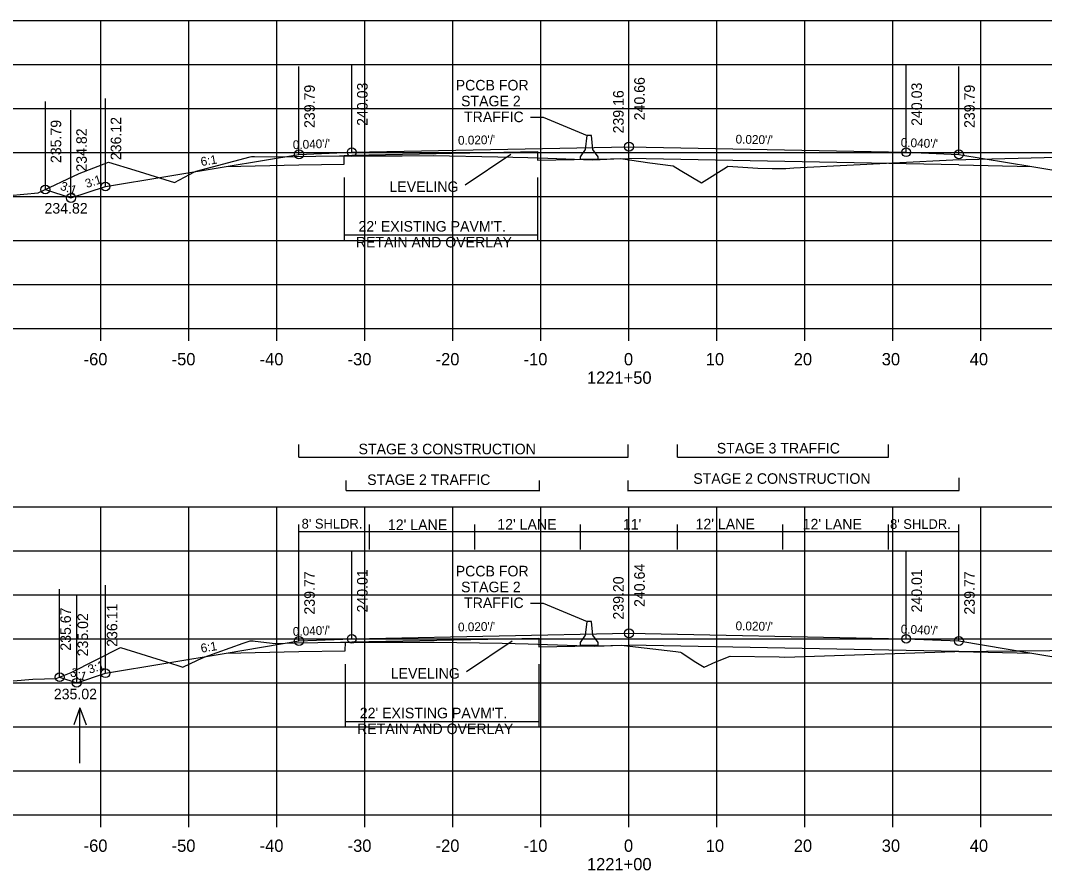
# Model space of a CAD drawing. Extents: x 1342547 to 1344156, y -1532351 to -1517216.
# Drawn here: x 1342633.7 to 1342750.1, y -1531910.8 to -1531814.2 of the extents above; entities that cross this region are included whole.
import ezdxf

# ---------------------------------------------------------------- set-up
doc = ezdxf.new("R2010")
doc.units = 0
for name, color, linetype in [('R_Alt Surface', 7, 'Continuous'), ('R_Axis', 7, 'Continuous'), ('R_Axis Annot', 7, 'Continuous'), ('R_Draft', 7, 'Continuous'), ('R_Exist Surface', 7, 'Continuous'), ('R_Fin Surface', 7, 'Continuous'), ('R_Grid', 7, 'Continuous'), ('R_MOT', 7, 'Continuous'), ('R_No Plot', 7, 'Continuous'), ('R_Water', 7, 'Continuous'), ('R_Water Annot', 7, 'Continuous'), ('R_Xsect Elev', 7, 'Continuous'), ('R_Xsect Slope', 7, 'Continuous')]:
    doc.layers.add(name, color=color, linetype=linetype)

msp = doc.modelspace()

# ---------------------------------------------------------------- linework, layer by layer
at = {"layer": 'R_Alt Surface'}
for points in [[(1342670.49, -1531830.5), (1342670.49, -1531829.51), (1342671.37, -1531829.48), (1342692.49, -1531829.06)], [(1342692.49, -1531829.06), (1342692.49, -1531830.06), (1342702.87, -1531829.85)], [(1342657.09, -1531830.76), (1342665.37, -1531830.6)], [(1342665.37, -1531830.6), (1342670.49, -1531830.5)], [(1342740.37, -1531830.6), (1342734.37, -1531830.48), (1342702.87, -1531829.85)], [(1342740.37, -1531830.6), (1342748.64, -1531830.76)], [(1342670.63, -1531885.81), (1342670.64, -1531884.82), (1342671.37, -1531884.79), (1342692.63, -1531884.37)], [(1342692.63, -1531884.37), (1342692.64, -1531885.37), (1342702.87, -1531885.16)], [(1342740.37, -1531885.91), (1342734.37, -1531885.79), (1342702.87, -1531885.16)], [(1342657.09, -1531886.08), (1342665.37, -1531885.91)], [(1342665.37, -1531885.91), (1342670.63, -1531885.81)], [(1342740.37, -1531885.91), (1342748.64, -1531886.08)]]:
    msp.add_lwpolyline(points, dxfattribs=at)
at = {"layer": 'R_Axis'}
for p, q in [((1342562.87, -1531849.17), (1342842.87, -1531849.17)), ((1342642.87, -1531850.57), (1342642.87, -1531849.17)), ((1342652.87, -1531850.57), (1342652.87, -1531849.17)), ((1342662.87, -1531850.57), (1342662.87, -1531849.17)), ((1342672.87, -1531850.57), (1342672.87, -1531849.17)), ((1342682.87, -1531850.57), (1342682.87, -1531849.17)), ((1342692.87, -1531850.57), (1342692.87, -1531849.17)), ((1342702.87, -1531850.57), (1342702.87, -1531849.17)), ((1342712.87, -1531850.57), (1342712.87, -1531849.17)), ((1342722.87, -1531850.57), (1342722.87, -1531849.17)), ((1342732.87, -1531850.57), (1342732.87, -1531849.17)), ((1342742.87, -1531850.57), (1342742.87, -1531849.17)), ((1342562.87, -1531904.47), (1342842.87, -1531904.47)), ((1342642.87, -1531905.87), (1342642.87, -1531904.47)), ((1342652.87, -1531905.87), (1342652.87, -1531904.47)), ((1342662.87, -1531905.87), (1342662.87, -1531904.47)), ((1342672.87, -1531905.87), (1342672.87, -1531904.47)), ((1342682.87, -1531905.87), (1342682.87, -1531904.47)), ((1342692.87, -1531905.87), (1342692.87, -1531904.47)), ((1342702.87, -1531905.87), (1342702.87, -1531904.47)), ((1342712.87, -1531905.87), (1342712.87, -1531904.47)), ((1342722.87, -1531905.87), (1342722.87, -1531904.47)), ((1342732.87, -1531905.87), (1342732.87, -1531904.47)), ((1342742.87, -1531905.87), (1342742.87, -1531904.47))]:
    msp.add_line(p, q, dxfattribs=at)
at = {"layer": 'R_Draft'}
for p, q in [((1342670.49, -1531832.01), (1342670.49, -1531839.21)), ((1342692.49, -1531832.01), (1342692.49, -1531839.21)), ((1342670.49, -1531838.54), (1342692.49, -1531838.54)), ((1342665.37, -1531863.8), (1342665.37, -1531862.37)), ((1342702.78, -1531863.8), (1342702.78, -1531862.37)), ((1342708.37, -1531863.8), (1342708.37, -1531862.37)), ((1342732.37, -1531863.8), (1342732.37, -1531862.37)), ((1342665.37, -1531863.8), (1342702.78, -1531863.8)), ((1342708.37, -1531863.8), (1342732.37, -1531863.8)), ((1342670.72, -1531867.6), (1342670.72, -1531866.45)), ((1342692.72, -1531867.69), (1342692.72, -1531866.45)), ((1342702.78, -1531867.69), (1342702.78, -1531866.45)), ((1342740.38, -1531867.6), (1342740.38, -1531866.17)), ((1342670.72, -1531867.6), (1342692.72, -1531867.6)), ((1342702.78, -1531867.6), (1342740.38, -1531867.6)), ((1342670.63, -1531887.33), (1342670.63, -1531894.52)), ((1342692.64, -1531887.33), (1342692.64, -1531894.52)), ((1342670.63, -1531893.85), (1342692.64, -1531893.85))]:
    msp.add_line(p, q, dxfattribs=at)
for points in [[(1342691.67, -1531825.16), (1342693.11, -1531825.16)], [(1342693.11, -1531825.16), (1342698.11, -1531827.24)], [(1342691.67, -1531880.39), (1342693.11, -1531880.39)], [(1342693.11, -1531880.39), (1342698.11, -1531882.47)]]:
    msp.add_lwpolyline(points, dxfattribs=at)
at = {"layer": 'R_Exist Surface'}
for points in [[(1342630.79, -1531834.21), (1342635.72, -1531833.78), (1342640.38, -1531831.56), (1342643.73, -1531830.29), (1342646.71, -1531831.17), (1342651.24, -1531832.58), (1342653.5, -1531831.37), (1342653.7, -1531831.29), (1342659.82, -1531829.67), (1342659.98, -1531829.62), (1342660.09, -1531829.62), (1342660.33, -1531829.63), (1342662.54, -1531829.68), (1342667.27, -1531829.61), (1342669.98, -1531829.57), (1342677.08, -1531829.55), (1342680.66, -1531829.53), (1342687.98, -1531829.68), (1342691.36, -1531829.75), (1342693.65, -1531829.83), (1342698.73, -1531830), (1342699.61, -1531829.97), (1342701.89, -1531829.88), (1342705.26, -1531830.34), (1342707.9, -1531830.7), (1342708.69, -1531831.18), (1342711.13, -1531832.63), (1342713.97, -1531830.84), (1342714.12, -1531830.75), (1342717.51, -1531830.95), (1342719.13, -1531830.98), (1342720.69, -1531830.98), (1342721.6, -1531830.92), (1342739.66, -1531830.03), (1342753.02, -1531829.66)], [(1342628.37, -1531889.6), (1342635.13, -1531889.06), (1342637.78, -1531888.97), (1342639.49, -1531888.27), (1342645.08, -1531885.45), (1342650.32, -1531887.08), (1342652.18, -1531887.69), (1342653.84, -1531886.89), (1342654.58, -1531886.55), (1342659.03, -1531884.96), (1342659.84, -1531884.68), (1342660.16, -1531884.7), (1342660.39, -1531884.72), (1342662.65, -1531884.97), (1342664.92, -1531884.92), (1342670.07, -1531884.83), (1342677.62, -1531884.83), (1342680.75, -1531884.83), (1342688.47, -1531884.96), (1342691.42, -1531885.01), (1342696.96, -1531885.2), (1342698.97, -1531885.28), (1342700.05, -1531885.25), (1342702, -1531885.17), (1342708.18, -1531885.89), (1342708.73, -1531885.96), (1342708.89, -1531886.06), (1342710.29, -1531887), (1342711.43, -1531887.67), (1342712.74, -1531887.08), (1342714.39, -1531886.43), (1342719.94, -1531886.52), (1342720.6, -1531886.53), (1342723.97, -1531886.43), (1342739.89, -1531885.89), (1342754.3, -1531885.76)]]:
    msp.add_lwpolyline(points, dxfattribs=at)
at = {"layer": 'R_Fin Surface'}
for points in [[(1342636.55, -1531833.38), (1342639.46, -1531834.35), (1342643.37, -1531833.05), (1342657.09, -1531830.76), (1342665.37, -1531829.39), (1342671.37, -1531829.15), (1342673.37, -1531829.11), (1342702.87, -1531828.52), (1342732.37, -1531829.11), (1342734.37, -1531829.15), (1342740.37, -1531829.39), (1342748.64, -1531830.76), (1342762.37, -1531833.05), (1342764.01, -1531833.6), (1342778.7, -1531828.7)], [(1342638.17, -1531888.81), (1342640.11, -1531889.45), (1342643.37, -1531888.37), (1342657.09, -1531886.08), (1342665.37, -1531884.7), (1342671.37, -1531884.46), (1342673.37, -1531884.42), (1342702.87, -1531883.83), (1342732.37, -1531884.42), (1342734.37, -1531884.46), (1342740.37, -1531884.7), (1342748.64, -1531886.08), (1342762.37, -1531888.37), (1342763.81, -1531888.85), (1342775.25, -1531885.04)]]:
    msp.add_lwpolyline(points, dxfattribs=at)
at = {"layer": 'R_Grid'}
for p, q in [((1342562.87, -1531814.17), (1342842.87, -1531814.17)), ((1342642.87, -1531849.17), (1342642.87, -1531814.17)), ((1342652.87, -1531849.17), (1342652.87, -1531814.17)), ((1342662.87, -1531849.17), (1342662.87, -1531814.17)), ((1342672.87, -1531849.17), (1342672.87, -1531814.17)), ((1342682.87, -1531849.17), (1342682.87, -1531814.17)), ((1342692.87, -1531849.17), (1342692.87, -1531814.17)), ((1342702.87, -1531849.17), (1342702.87, -1531814.17)), ((1342712.87, -1531849.17), (1342712.87, -1531814.17)), ((1342722.87, -1531849.17), (1342722.87, -1531814.17)), ((1342732.87, -1531849.17), (1342732.87, -1531814.17)), ((1342742.87, -1531849.17), (1342742.87, -1531814.17)), ((1342562.87, -1531819.17), (1342842.87, -1531819.17)), ((1342562.87, -1531824.17), (1342842.87, -1531824.17)), ((1342562.87, -1531829.17), (1342842.87, -1531829.17)), ((1342562.87, -1531834.17), (1342842.87, -1531834.17)), ((1342562.87, -1531839.17), (1342842.87, -1531839.17)), ((1342562.87, -1531844.17), (1342842.87, -1531844.17)), ((1342562.87, -1531849.17), (1342842.87, -1531849.17)), ((1342562.87, -1531869.47), (1342842.87, -1531869.47)), ((1342642.87, -1531904.47), (1342642.87, -1531869.47)), ((1342652.87, -1531904.47), (1342652.87, -1531869.47)), ((1342662.87, -1531904.47), (1342662.87, -1531869.47)), ((1342672.87, -1531904.47), (1342672.87, -1531869.47)), ((1342682.87, -1531904.47), (1342682.87, -1531869.47)), ((1342692.87, -1531904.47), (1342692.87, -1531869.47)), ((1342702.87, -1531904.47), (1342702.87, -1531869.47)), ((1342712.87, -1531904.47), (1342712.87, -1531869.47)), ((1342722.87, -1531904.47), (1342722.87, -1531869.47)), ((1342732.87, -1531904.47), (1342732.87, -1531869.47)), ((1342742.87, -1531904.47), (1342742.87, -1531869.47)), ((1342562.87, -1531874.47), (1342842.87, -1531874.47)), ((1342562.87, -1531879.47), (1342842.87, -1531879.47)), ((1342562.87, -1531884.47), (1342842.87, -1531884.47)), ((1342562.87, -1531889.47), (1342842.87, -1531889.47)), ((1342562.87, -1531894.47), (1342842.87, -1531894.47)), ((1342562.87, -1531899.47), (1342842.87, -1531899.47)), ((1342562.87, -1531904.47), (1342842.87, -1531904.47))]:
    msp.add_line(p, q, dxfattribs=at)
at = {"layer": 'R_MOT'}
for p, q in [((1342697.95, -1531828.82), (1342698.11, -1531827.24)), ((1342698.36, -1531827.24), (1342698.11, -1531827.24)), ((1342698.61, -1531827.24), (1342698.36, -1531827.24)), ((1342698.78, -1531828.83), (1342698.61, -1531827.24)), ((1342697.37, -1531829.66), (1342697.95, -1531828.82)), ((1342699.37, -1531829.66), (1342698.78, -1531828.83)), ((1342697.37, -1531829.99), (1342697.37, -1531829.66)), ((1342699.37, -1531829.99), (1342697.37, -1531829.99)), ((1342699.37, -1531829.99), (1342699.37, -1531829.66)), ((1342697.95, -1531884.05), (1342698.11, -1531882.47)), ((1342698.36, -1531882.47), (1342698.11, -1531882.47)), ((1342698.61, -1531882.47), (1342698.36, -1531882.47)), ((1342698.78, -1531884.05), (1342698.61, -1531882.47)), ((1342697.37, -1531884.89), (1342697.95, -1531884.05)), ((1342699.37, -1531884.89), (1342698.78, -1531884.05)), ((1342697.37, -1531885.22), (1342697.37, -1531884.89)), ((1342699.37, -1531885.22), (1342697.37, -1531885.22)), ((1342699.37, -1531885.22), (1342699.37, -1531884.89))]:
    msp.add_line(p, q, dxfattribs=at)
at = {"layer": 'R_No Plot'}
for centre in [(1342702.87, -1531828.52), (1342702.87, -1531828.52), (1342665.37, -1531829.39), (1342665.37, -1531829.39), (1342671.37, -1531829.15), (1342671.37, -1531829.15), (1342734.37, -1531829.15), (1342734.37, -1531829.15), (1342740.37, -1531829.39), (1342740.37, -1531829.39), (1342636.55, -1531833.38), (1342636.55, -1531833.38), (1342643.37, -1531833.05), (1342643.37, -1531833.05), (1342639.46, -1531834.35), (1342639.46, -1531834.35), (1342665.37, -1531884.7), (1342665.37, -1531884.7), (1342671.37, -1531884.46), (1342671.37, -1531884.46), (1342702.87, -1531883.83), (1342702.87, -1531883.83), (1342734.37, -1531884.46), (1342734.37, -1531884.46), (1342740.37, -1531884.7), (1342740.37, -1531884.7), (1342638.17, -1531888.81), (1342638.17, -1531888.81), (1342640.11, -1531889.45), (1342640.11, -1531889.45), (1342643.37, -1531888.37), (1342643.37, -1531888.37)]:
    msp.add_circle(centre, 0.5, dxfattribs=at)
at = {"layer": 'R_Water'}
for p, q in [((1342640.47, -1531892.32), (1342639.77, -1531894.24)), ((1342640.47, -1531898.6), (1342640.47, -1531892.32)), ((1342640.47, -1531892.32), (1342641.17, -1531894.24))]:
    msp.add_line(p, q, dxfattribs=at)
at = {"layer": 'R_Xsect Elev'}
for p, q in [((1342702.87, -1531828.52), (1342702.87, -1531818.52)), ((1342665.37, -1531829.39), (1342665.37, -1531819.39)), ((1342671.37, -1531829.15), (1342671.37, -1531819.15)), ((1342702.87, -1531830.01), (1342702.87, -1531820.01)), ((1342734.37, -1531829.15), (1342734.37, -1531819.15)), ((1342740.37, -1531829.39), (1342740.37, -1531819.39)), ((1342636.55, -1531833.38), (1342636.55, -1531823.38)), ((1342643.37, -1531833.05), (1342643.37, -1531823.05)), ((1342639.46, -1531834.35), (1342639.46, -1531824.35)), ((1342689.45, -1531829.41), (1342684.25, -1531832.9)), ((1342665.37, -1531884.7), (1342665.37, -1531871.45)), ((1342673.37, -1531874.31), (1342673.37, -1531871.45)), ((1342685.37, -1531874.31), (1342685.37, -1531871.45)), ((1342697.37, -1531874.31), (1342697.37, -1531871.45)), ((1342708.37, -1531874.31), (1342708.37, -1531871.45)), ((1342720.37, -1531874.31), (1342720.37, -1531871.45)), ((1342732.37, -1531874.31), (1342732.37, -1531871.45)), ((1342740.37, -1531884.7), (1342740.37, -1531871.45)), ((1342740.37, -1531872.31), (1342665.37, -1531872.31)), ((1342702.87, -1531883.83), (1342702.87, -1531873.83)), ((1342665.37, -1531884.7), (1342665.37, -1531874.7)), ((1342665.37, -1531884.7), (1342665.37, -1531874.7)), ((1342671.37, -1531884.46), (1342671.37, -1531874.46)), ((1342734.37, -1531884.46), (1342734.37, -1531874.46)), ((1342740.37, -1531884.7), (1342740.37, -1531874.7)), ((1342740.37, -1531884.7), (1342740.37, -1531874.7)), ((1342702.87, -1531885.27), (1342702.87, -1531875.27)), ((1342643.37, -1531888.37), (1342643.37, -1531878.37)), ((1342638.17, -1531888.81), (1342638.17, -1531878.81)), ((1342640.11, -1531889.45), (1342640.11, -1531879.45)), ((1342689.6, -1531884.72), (1342684.4, -1531888.21))]:
    msp.add_line(p, q, dxfattribs=at)

# ---------------------------------------------------------------- texts
at = {"layer": 'R_Axis Annot'}
for s, p in [('-60', (1342640.9, -1531853.37)), ('-50', (1342650.9, -1531853.37)), ('-40', (1342660.9, -1531853.37)), ('-30', (1342670.9, -1531853.37)), ('-20', (1342680.9, -1531853.37)), ('-10', (1342690.9, -1531853.37)), ('0', (1342702.3, -1531853.37)), ('10', (1342711.6, -1531853.37)), ('20', (1342721.6, -1531853.37)), ('30', (1342731.6, -1531853.37)), ('40', (1342741.6, -1531853.37)), ('1221+50', (1342698.1, -1531855.47)), ('-60', (1342640.9, -1531908.67)), ('-50', (1342650.9, -1531908.67)), ('-40', (1342660.9, -1531908.67)), ('-30', (1342670.9, -1531908.67)), ('-20', (1342680.9, -1531908.67)), ('-10', (1342690.9, -1531908.67)), ('0', (1342702.3, -1531908.67)), ('10', (1342711.6, -1531908.67)), ('20', (1342721.6, -1531908.67)), ('30', (1342731.6, -1531908.67)), ('40', (1342741.6, -1531908.67)), ('1221+00', (1342698.1, -1531910.77))]:
    msp.add_text(s, height=1.4, dxfattribs=at).set_placement(p)
at = {"layer": 'R_Draft'}
for s, p in [('PCCB FOR', (1342683.18, -1531822.13)), ('STAGE 2', (1342683.79, -1531823.93)), ('TRAFFIC', (1342684.13, -1531825.73)), ("22' EXISTING PAVM'T.", (1342672.13, -1531838.17)), ('RETAIN AND OVERLAY', (1342671.83, -1531839.97)), ('STAGE 3 TRAFFIC', (1342712.85, -1531863.39)), ('STAGE 3 CONSTRUCTION', (1342672.14, -1531863.48)), ('STAGE 2 CONSTRUCTION', (1342710.18, -1531866.84)), ('STAGE 2 TRAFFIC', (1342673.12, -1531866.97)), ('PCCB FOR', (1342683.18, -1531877.36)), ('STAGE 2', (1342683.79, -1531879.16)), ('TRAFFIC', (1342684.13, -1531880.96)), ("22' EXISTING PAVM'T.", (1342672.28, -1531893.49)), ('RETAIN AND OVERLAY', (1342671.98, -1531895.29))]:
    msp.add_text(s, height=1.2, dxfattribs=at).set_placement(p)
at = {"layer": 'R_Water Annot'}
for s, p in [('234.82', (1342636.45, -1531836.12)), ('234.82', (1342636.45, -1531836.12)), ('235.02', (1342637.51, -1531891.33)), ('235.02', (1342637.51, -1531891.33))]:
    msp.add_text(s, height=1.2, dxfattribs=at).set_placement(p)
at = {"layer": 'R_Xsect Elev'}
for s, p in [('240.03', (1342673.17, -1531826.15)), ('240.66', (1342704.67, -1531825.52)), ('240.03', (1342736.17, -1531826.15)), ('239.79', (1342667.17, -1531826.39)), ('239.16', (1342702.27, -1531827.01)), ('239.79', (1342742.17, -1531826.39)), ('235.79', (1342638.35, -1531830.38)), ('236.12', (1342645.17, -1531830.05)), ('234.82', (1342641.26, -1531831.35)), ('240.64', (1342704.67, -1531880.83)), ('239.77', (1342667.17, -1531881.7)), ('240.01', (1342673.17, -1531881.46)), ('240.01', (1342736.17, -1531881.46)), ('239.77', (1342742.17, -1531881.7)), ('239.20', (1342702.27, -1531882.27)), ('236.11', (1342644.73, -1531885.37)), ('235.67', (1342639.45, -1531885.81)), ('235.02', (1342641.4, -1531886.45))]:
    msp.add_text(s, height=1.2, rotation=90, dxfattribs=at).set_placement(p)
for s, height, p in [('LEVELING', 1.2, (1342675.65, -1531833.66)), ("8' SHLDR.", 1.1, (1342665.67, -1531871.92)), ("12' LANE", 1.2, (1342675.48, -1531872.09)), ("12' LANE", 1.2, (1342687.91, -1531872.04)), ("11'", 1.2, (1342702.18, -1531872.04)), ("12' LANE", 1.2, (1342710.44, -1531872.01)), ("12' LANE", 1.2, (1342722.61, -1531872.02)), ("8' SHLDR.", 1.1, (1342732.54, -1531871.96)), ('LEVELING', 1.2, (1342675.8, -1531888.98))]:
    msp.add_text(s, height=height, dxfattribs=at).set_placement(p)
at = {"layer": 'R_Xsect Slope'}
for s, rotation, p in [("0.020'/'", 1.1458, (1342683.45, -1531828.3)), ("0.020'/'", 358.8542, (1342714.98, -1531828.16)), ("0.040'/'", 2.2906, (1342664.69, -1531828.81)), ("0.040'/'", 357.7094, (1342733.74, -1531828.52)), ('6:1', 9.4623, (1342654.28, -1531830.73)), ('3:1', 18.4349, (1342641.26, -1531833.23)), ('3:1', 341.5651, (1342638.16, -1531833.39)), ("0.040'/'", 2.2906, (1342664.69, -1531884.13)), ("0.020'/'", 1.1458, (1342683.45, -1531883.62)), ("0.020'/'", 358.8542, (1342714.98, -1531883.47)), ("0.040'/'", 357.7094, (1342733.74, -1531883.84)), ('6:1', 9.4623, (1342654.28, -1531886.04)), ('3:1', 341.5651, (1342639.3, -1531888.66)), ('3:1', 18.4349, (1342641.58, -1531888.44))]:
    msp.add_text(s, height=1, rotation=rotation, dxfattribs=at).set_placement(p)

doc.saveas('drawing.dxf')
